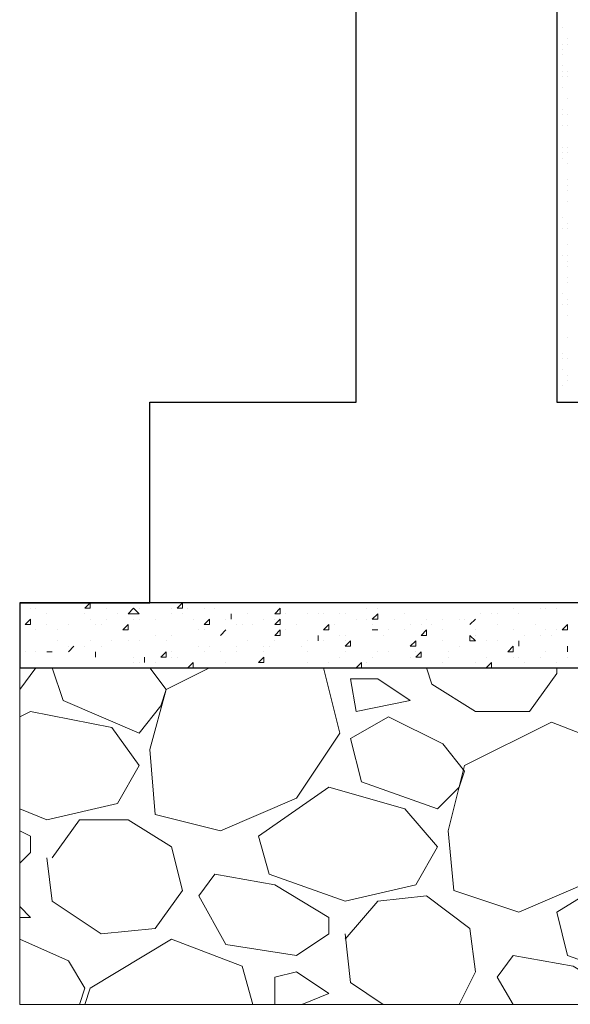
# Model space of a CAD drawing. Header units: metres. Extents: x 5.7 to 89.8, y 4 to 63.5.
# Tile 296 of 475: x 47.1 to 48.1, y 27.6 to 29.3. Entities that reach past the tile are written whole.
import ezdxf

# ---------------------------------------------------------------- set-up
doc = ezdxf.new("R2010")
doc.units = ezdxf.units.M
doc.header["$MEASUREMENT"] = 0
for name, color, linetype in [('PDF17_hatch-borshi', 7, 'Continuous'), ('PDF17_kaff', 7, 'Continuous'), ('PDF17_Layer5', 7, 'Continuous'), ('PDF17_wall', 7, 'Continuous')]:
    doc.layers.add(name, color=color, linetype=linetype)

msp = doc.modelspace()

# ---------------------------------------------------------------- linework, layer by layer
at = {"layer": 'PDF17_hatch-borshi', "lineweight": 18}
for points in [[(48.0629, 29.3238), (48.0629, 29.3238)], [(48.0629, 29.3142), (48.0629, 29.3142)], [(48.0725, 29.3142), (48.0725, 29.3142)], [(48.0629, 29.2853), (48.0629, 29.2853)], [(48.0725, 29.2853), (48.0725, 29.2853)], [(48.0822, 29.2949), (48.0822, 29.2949)], [(48.0822, 29.2853), (48.0822, 29.2853)], [(48.0822, 29.2853), (48.0822, 29.2853)], [(48.0629, 29.2756), (48.0629, 29.2756)], [(48.0725, 29.2756), (48.0725, 29.2756)], [(48.0725, 29.266), (48.0725, 29.266)], [(48.0725, 29.2467), (48.0725, 29.2467)], [(48.0629, 29.2371), (48.0629, 29.2371)], [(48.0725, 29.2371), (48.0725, 29.2371)], [(48.0822, 29.2371), (48.0822, 29.2371)], [(48.0725, 29.2275), (48.0725, 29.2275)], [(48.0822, 29.2275), (48.0822, 29.2275)], [(48.0629, 29.2082), (48.0629, 29.2082)], [(48.0725, 29.2082), (48.0725, 29.2082)], [(48.0629, 29.189), (48.0629, 29.189)], [(48.0629, 29.1793), (48.0629, 29.1793)], [(48.0822, 29.189), (48.0822, 29.189)], [(48.0725, 29.1697), (48.0725, 29.1697)], [(48.0725, 29.1601), (48.0725, 29.1601)], [(48.0725, 29.1601), (48.0725, 29.1601)], [(48.0822, 29.1601), (48.0822, 29.1601)], [(48.0629, 29.1408), (48.0629, 29.1408)], [(48.0725, 29.1408), (48.0725, 29.1408)], [(48.0822, 29.1408), (48.0822, 29.1408)], [(48.0629, 29.1312), (48.0629, 29.1312)], [(48.0629, 29.1119), (48.0629, 29.1119)], [(48.0629, 29.1023), (48.0629, 29.1023)], [(48.0725, 29.1023), (48.0725, 29.1023)], [(48.0725, 29.1023), (48.0725, 29.1023)], [(48.0725, 29.0926), (48.0725, 29.0926)], [(48.0822, 29.1023), (48.0822, 29.1023)], [(48.0822, 29.0926), (48.0822, 29.0926)], [(48.0725, 29.083), (48.0725, 29.083)], [(48.0822, 29.0734), (48.0822, 29.0734)], [(48.0629, 29.0541), (48.0629, 29.0541)], [(48.0629, 29.0445), (48.0629, 29.0445)], [(48.0822, 29.0445), (48.0822, 29.0445)], [(48.0629, 29.0252), (48.0629, 29.0252)], [(48.0822, 29.0349), (48.0822, 29.0349)], [(48.0822, 29.0252), (48.0822, 29.0252)], [(48.0629, 29.006), (48.0629, 29.006)], [(48.0822, 29.006), (48.0822, 29.006)], [(48.0822, 29.006), (48.0822, 29.006)], [(48.0629, 28.9867), (48.0629, 28.9867)], [(48.0629, 28.9771), (48.0629, 28.9771)], [(48.0725, 28.9771), (48.0725, 28.9771)], [(48.0822, 28.9674), (48.0822, 28.9674)], [(48.0629, 28.9578), (48.0629, 28.9578)], [(48.0629, 28.9482), (48.0629, 28.9482)], [(48.0725, 28.9578), (48.0725, 28.9578)], [(48.0822, 28.9578), (48.0822, 28.9578)], [(48.0822, 28.9578), (48.0822, 28.9578)], [(48.0629, 28.9193), (48.0629, 28.9193)], [(48.0822, 28.9289), (48.0822, 28.9289)], [(48.0629, 28.9097), (48.0629, 28.9097)], [(48.0629, 28.9097), (48.0629, 28.9097)], [(48.0725, 28.9097), (48.0725, 28.9097)], [(48.0822, 28.9097), (48.0822, 28.9097)], [(48.0822, 28.9), (48.0822, 28.9)], [(48.0629, 28.8808), (48.0629, 28.8808)], [(48.0822, 28.8904), (48.0822, 28.8904)], [(48.0629, 28.8615), (48.0629, 28.8615)], [(48.0822, 28.8711), (48.0822, 28.8711)], [(48.0822, 28.8711), (48.0822, 28.8711)], [(48.0822, 28.8615), (48.0822, 28.8615)], [(48.0629, 28.8519), (48.0629, 28.8519)], [(48.0629, 28.8519), (48.0629, 28.8519)], [(48.0629, 28.8422), (48.0629, 28.8422)], [(48.0725, 28.8422), (48.0725, 28.8422)], [(48.0822, 28.8326), (48.0822, 28.8326)], [(48.0822, 28.8326), (48.0822, 28.8326)], [(48.0629, 28.8133), (48.0629, 28.8133)], [(48.0725, 28.823), (48.0725, 28.823)], [(48.0822, 28.823), (48.0822, 28.823)], [(48.0822, 28.8037), (48.0822, 28.8037)], [(48.0629, 28.7844), (48.0629, 28.7844)], [(48.0629, 28.7748), (48.0629, 28.7748)], [(48.0629, 28.7748), (48.0629, 28.7748)], [(48.0629, 28.7748), (48.0629, 28.7748)], [(48.0629, 28.7748), (48.0629, 28.7748)], [(48.0822, 28.7652), (48.0822, 28.7652)], [(48.0629, 28.7459), (48.0629, 28.7459)], [(48.0629, 28.7267), (48.0629, 28.7267)], [(48.0725, 28.7363), (48.0725, 28.7363)], [(48.0725, 28.7267), (48.0725, 28.7267)], [(48.0822, 28.7267), (48.0822, 28.7267)], [(48.0822, 28.7267), (48.0822, 28.7267)], [(48.0629, 28.717), (48.0629, 28.717)], [(48.0725, 28.7074), (48.0725, 28.7074)], [(48.0725, 28.7074), (48.0725, 28.7074)], [(48.0822, 28.6978), (48.0822, 28.6978)], [(48.0822, 28.6881), (48.0822, 28.6881)], [(48.0629, 28.6689), (48.0629, 28.6689)], [(48.0725, 28.6785), (48.0725, 28.6785)], [(48.0725, 28.6785), (48.0725, 28.6785)], [(47.1383, 28.2933), (47.1383, 28.2933)], [(47.1383, 28.2933), (47.1479, 28.2933)], [(47.1383, 28.2933), (47.1383, 28.2933)], [(47.1383, 28.2933), (47.1383, 28.2933)], [(47.1479, 28.2933), (47.1479, 28.2933)], [(47.1768, 28.2933), (47.1768, 28.2933)], [(47.1768, 28.2933), (47.1865, 28.2933)], [(47.1865, 28.2933), (47.1865, 28.2933)], [(47.1961, 28.2933), (47.1961, 28.2933)], [(47.1961, 28.2933), (47.1961, 28.2933)], [(47.1961, 28.2933), (47.1961, 28.2933)], [(47.225, 28.2933), (47.225, 28.2933)], [(47.225, 28.2933), (47.225, 28.2933)], [(47.225, 28.2933), (47.2346, 28.2933)], [(47.4561, 28.2933), (47.4561, 28.2933)], [(47.5043, 28.2933), (47.5043, 28.2933)], [(47.8029, 28.2933), (47.8029, 28.2933)], [(47.8029, 28.2933), (47.8029, 28.2933)], [(47.8317, 28.2933), (47.8317, 28.2933)], [(47.8606, 28.2933), (47.8606, 28.2933)], [(48.0051, 28.2933), (48.0051, 28.2933)], [(48.0051, 28.2933), (48.0147, 28.2933)], [(48.0147, 28.2933), (48.0147, 28.2933)], [(48.0533, 28.2933), (48.0533, 28.2933)], [(48.0533, 28.2933), (48.0629, 28.2933)], [(48.0629, 28.2933), (48.0629, 28.2933)], [(47.1094, 28.2836), (47.1094, 28.2836)], [(47.1287, 28.2836), (47.1287, 28.2836)], [(47.1383, 28.2836), (47.1383, 28.2836)], [(47.1576, 28.274), (47.1576, 28.274)], [(47.225, 28.274), (47.225, 28.274)], [(47.2635, 28.2836), (47.2635, 28.2836)], [(47.2828, 28.274), (47.2828, 28.274)], [(47.302, 28.274), (47.302, 28.274)], [(47.3117, 28.2836), (47.3117, 28.2836)], [(47.3213, 28.2836), (47.3213, 28.2836)], [(47.3791, 28.2836), (47.3791, 28.2836)], [(47.3791, 28.274), (47.3791, 28.274)], [(47.3791, 28.274), (47.3791, 28.274)], [(47.3887, 28.2836), (47.3887, 28.2836)], [(47.3983, 28.274), (47.3983, 28.274)], [(47.3983, 28.274), (47.3983, 28.274)], [(47.3983, 28.274), (47.3983, 28.274)], [(47.408, 28.2836), (47.408, 28.2836)], [(47.4369, 28.2836), (47.4369, 28.2836)], [(47.4561, 28.2836), (47.4561, 28.2836)], [(47.4561, 28.2836), (47.4561, 28.2836)], [(47.5139, 28.274), (47.5139, 28.274)], [(47.5813, 28.274), (47.5813, 28.274)], [(47.6199, 28.274), (47.6199, 28.274)], [(47.6391, 28.274), (47.6391, 28.274)], [(47.6488, 28.274), (47.6488, 28.274)], [(47.6777, 28.274), (47.6777, 28.274)], [(47.6873, 28.274), (47.6873, 28.274)], [(47.7258, 28.2836), (47.7258, 28.2836)], [(47.7451, 28.2836), (47.7451, 28.2836)], [(47.7932, 28.274), (47.7932, 28.274)], [(47.9281, 28.274), (47.9281, 28.274)], [(47.9473, 28.274), (47.9473, 28.274)], [(47.957, 28.274), (47.957, 28.274)], [(47.9858, 28.2836), (47.9858, 28.2836)], [(47.9955, 28.274), (47.9955, 28.274)], [(48.034, 28.2836), (48.034, 28.2836)], [(48.0436, 28.2836), (48.0436, 28.2836)], [(48.0629, 28.2836), (48.0629, 28.2836)], [(47.1576, 28.2547), (47.1576, 28.2547)], [(47.1961, 28.2547), (47.1961, 28.2547)], [(47.2346, 28.2644), (47.2346, 28.2644)], [(47.2442, 28.2547), (47.2442, 28.2547)], [(47.2539, 28.2547), (47.2539, 28.2547)], [(47.2635, 28.2644), (47.2635, 28.2644)], [(47.3117, 28.2644), (47.3117, 28.2644)], [(47.3213, 28.2644), (47.3213, 28.2644)], [(47.3502, 28.2644), (47.3502, 28.2644)], [(47.4176, 28.2644), (47.4176, 28.2644)], [(47.4754, 28.2644), (47.4754, 28.2644)], [(47.485, 28.2644), (47.485, 28.2644)], [(47.4947, 28.2547), (47.4947, 28.2547)], [(47.5043, 28.2547), (47.5043, 28.2547)], [(47.5236, 28.2547), (47.5236, 28.2547)], [(47.5428, 28.2644), (47.5428, 28.2644)], [(47.5621, 28.2644), (47.5621, 28.2644)], [(47.5717, 28.2644), (47.5717, 28.2644)], [(47.6006, 28.2547), (47.6006, 28.2547)], [(47.6584, 28.2547), (47.6584, 28.2547)], [(47.668, 28.2547), (47.668, 28.2547)], [(47.7065, 28.2644), (47.7065, 28.2644)], [(47.7258, 28.2644), (47.7258, 28.2644)], [(47.7354, 28.2547), (47.7354, 28.2547)], [(47.774, 28.2644), (47.774, 28.2644)], [(47.8029, 28.2547), (47.8029, 28.2547)], [(47.8221, 28.2547), (47.8221, 28.2547)], [(47.8317, 28.2644), (47.8317, 28.2644)], [(47.8414, 28.2547), (47.8414, 28.2547)], [(47.8606, 28.2644), (47.8606, 28.2644)], [(47.8895, 28.2644), (47.8895, 28.2644)], [(47.8992, 28.2644), (47.8992, 28.2644)], [(47.9088, 28.2547), (47.9088, 28.2547)], [(47.9184, 28.2644), (47.9184, 28.2644)], [(47.957, 28.2547), (47.957, 28.2547)], [(48.0244, 28.2547), (48.0244, 28.2547)], [(48.0822, 28.2547), (48.0822, 28.2547)], [(47.1094, 28.2451), (47.1094, 28.2451)], [(47.1094, 28.2355), (47.1094, 28.2355)], [(47.1383, 28.2451), (47.1383, 28.2451)], [(47.1768, 28.2451), (47.1768, 28.2451)], [(47.3502, 28.2355), (47.3502, 28.2355)], [(47.3791, 28.2355), (47.3791, 28.2355)], [(47.3791, 28.2355), (47.3791, 28.2355)], [(47.4272, 28.2451), (47.4272, 28.2451)], [(47.4369, 28.2451), (47.4369, 28.2451)], [(47.4658, 28.2355), (47.4658, 28.2355)], [(47.5813, 28.2451), (47.5813, 28.2451)], [(47.6777, 28.2355), (47.6777, 28.2355)], [(47.6873, 28.2355), (47.6873, 28.2355)], [(47.7451, 28.2451), (47.7451, 28.2451)], [(47.7451, 28.2451), (47.7451, 28.2451)], [(47.7547, 28.2355), (47.7547, 28.2355)], [(47.7643, 28.2451), (47.7643, 28.2451)], [(47.7932, 28.2451), (47.7932, 28.2451)], [(47.7932, 28.2451), (47.7932, 28.2451)], [(47.8606, 28.2451), (47.8606, 28.2451)], [(47.9184, 28.2451), (47.9184, 28.2451)], [(47.9184, 28.2355), (47.9184, 28.2355)], [(47.9858, 28.2451), (47.9858, 28.2451)], [(47.9858, 28.2451), (47.9858, 28.2451)], [(48.0051, 28.2355), (48.0051, 28.2355)], [(48.034, 28.2355), (48.034, 28.2355)], [(48.0436, 28.2451), (48.0436, 28.2451)], [(48.0533, 28.2355), (48.0533, 28.2355)], [(48.0629, 28.2451), (48.0629, 28.2451)], [(48.0725, 28.2451), (48.0725, 28.2451)], [(47.1768, 28.2258), (47.1768, 28.2258)], [(47.1961, 28.2162), (47.1961, 28.2162)], [(47.225, 28.2162), (47.225, 28.2162)], [(47.2346, 28.2258), (47.2346, 28.2258)], [(47.2539, 28.2162), (47.2539, 28.2162)], [(47.2731, 28.2258), (47.2731, 28.2258)], [(47.302, 28.2258), (47.302, 28.2258)], [(47.3213, 28.2258), (47.3213, 28.2258)], [(47.3695, 28.2258), (47.3695, 28.2258)], [(47.4272, 28.2162), (47.4272, 28.2162)], [(47.4465, 28.2162), (47.4465, 28.2162)], [(47.4947, 28.2162), (47.4947, 28.2162)], [(47.4947, 28.2162), (47.4947, 28.2162)], [(47.5139, 28.2258), (47.5139, 28.2258)], [(47.5428, 28.2162), (47.5428, 28.2162)], [(47.5524, 28.2162), (47.5524, 28.2162)], [(47.5621, 28.2258), (47.5621, 28.2258)], [(47.6102, 28.2162), (47.6102, 28.2162)], [(47.6199, 28.2258), (47.6199, 28.2258)], [(47.6199, 28.2258), (47.6199, 28.2258)], [(47.6391, 28.2258), (47.6391, 28.2258)], [(47.6488, 28.2258), (47.6488, 28.2258)], [(47.6873, 28.2258), (47.6873, 28.2258)], [(47.8029, 28.2162), (47.8029, 28.2162)], [(47.8606, 28.2258), (47.8606, 28.2258)], [(47.8895, 28.2162), (47.8895, 28.2162)], [(47.9184, 28.2258), (47.9184, 28.2258)], [(47.9377, 28.2258), (47.9377, 28.2258)], [(47.957, 28.2258), (47.957, 28.2258)], [(47.9955, 28.2162), (47.9955, 28.2162)], [(48.0822, 28.2162), (48.0822, 28.2162)], [(47.119, 28.2066), (47.119, 28.2066)], [(47.1383, 28.2066), (47.1383, 28.2066)], [(47.1576, 28.2066), (47.1576, 28.2066)], [(47.1961, 28.2066), (47.1961, 28.2066)], [(47.1961, 28.2066), (47.1961, 28.2066)], [(47.2442, 28.1969), (47.2442, 28.1969)], [(47.3117, 28.1969), (47.3117, 28.1969)], [(47.3791, 28.2066), (47.3791, 28.2066)], [(47.3791, 28.1969), (47.3791, 28.1969)], [(47.3887, 28.1969), (47.3887, 28.1969)], [(47.4369, 28.2066), (47.4369, 28.2066)], [(47.4658, 28.2066), (47.4658, 28.2066)], [(47.4947, 28.2066), (47.4947, 28.2066)], [(47.5428, 28.2066), (47.5428, 28.2066)], [(47.6199, 28.2066), (47.6199, 28.2066)], [(47.6777, 28.1969), (47.6777, 28.1969)], [(47.6873, 28.2066), (47.6873, 28.2066)], [(47.7354, 28.1969), (47.7354, 28.1969)], [(47.7451, 28.2066), (47.7451, 28.2066)], [(47.7451, 28.2066), (47.7451, 28.2066)], [(47.7643, 28.2066), (47.7643, 28.2066)], [(47.8029, 28.1969), (47.8029, 28.1969)], [(47.8125, 28.2066), (47.8125, 28.2066)], [(47.8125, 28.2066), (47.8125, 28.2066)], [(47.8703, 28.2066), (47.8703, 28.2066)], [(47.8703, 28.1969), (47.8703, 28.1969)], [(47.9377, 28.1969), (47.9377, 28.1969)], [(47.9858, 28.1969), (47.9858, 28.1969)], [(47.9955, 28.1969), (47.9955, 28.1969)], [(48.034, 28.1969), (48.034, 28.1969)], [(48.0436, 28.2066), (48.0436, 28.2066)], [(48.0822, 28.1969), (48.0822, 28.1969)], [(47.3117, 28.1873), (47.3117, 28.1873)], [(47.3213, 28.1873), (47.3213, 28.1873)], [(47.3309, 28.1873), (47.3309, 28.1873)], [(47.3502, 28.1873), (47.3502, 28.1873)], [(47.4754, 28.1873), (47.4754, 28.1873)], [(47.6199, 28.1873), (47.6199, 28.1873)], [(47.6199, 28.1873), (47.6199, 28.1873)], [(47.6584, 28.1873), (47.6584, 28.1873)], [(47.7065, 28.1777), (47.7162, 28.1873), (47.7162, 28.1777)], [(47.7258, 28.1873), (47.7258, 28.1873)], [(47.8606, 28.1873), (47.8606, 28.1873)], [(47.9184, 28.1873), (47.9184, 28.1873)], [(47.9377, 28.1777), (47.9473, 28.1873), (47.9473, 28.1777)], [(48.0051, 28.1873), (48.0051, 28.1873)], [(48.0629, 28.1873), (48.0629, 28.1873)], [(47.1094, 28.1392), (47.1383, 28.1777)], [(47.1672, 28.1777), (47.1865, 28.1199), (47.3213, 28.0621), (47.3598, 28.1103), (47.3695, 28.1392), (47.3406, 28.1777)], [(47.2346, 28.1777), (47.2346, 28.1777)], [(47.2539, 28.1777), (47.2539, 28.1777)], [(47.4465, 28.1777), (47.3695, 28.1392), (47.3406, 28.0332), (47.3502, 27.9176), (47.4658, 27.8887), (47.6006, 27.9465), (47.6777, 28.0621), (47.6488, 28.1777), (47.6391, 28.1777)], [(47.408, 28.1777), (47.408, 28.1777)], [(47.5043, 28.1777), (47.5043, 28.1777)], [(47.5043, 28.1777), (47.5043, 28.1777)], [(47.5621, 28.1777), (47.5621, 28.1777)], [(47.5813, 28.1777), (47.5813, 28.1777)], [(47.7065, 28.1777), (47.7065, 28.1777)], [(47.8317, 28.1777), (47.8414, 28.1488), (47.9184, 28.1006), (48.0147, 28.1006), (48.0629, 28.168), (48.0629, 28.1777)], [(47.9281, 28.1777), (47.9281, 28.1777)], [(47.1094, 28.091), (47.1287, 28.1006), (47.2731, 28.0717), (47.3213, 28.0043), (47.2828, 27.9369), (47.1576, 27.908), (47.1094, 27.9273)], [(47.1672, 27.8406), (47.2154, 27.908), (47.302, 27.908), (47.3791, 27.8599), (47.3983, 27.7828), (47.3502, 27.7154), (47.2539, 27.7058), (47.1672, 27.7635), (47.1576, 27.8406)], [(47.1094, 27.8887), (47.1287, 27.8791), (47.1287, 27.8502), (47.1094, 27.831)], [(47.8895, 27.5805), (47.9184, 27.6383), (47.9088, 27.7154), (47.8317, 27.7732), (47.7451, 27.7635), (47.6873, 27.6961)], [(47.1094, 27.7346), (47.1287, 27.7346), (47.1094, 27.7539)], [(47.2154, 27.5805), (47.225, 27.6094), (47.1961, 27.6576), (47.1094, 27.6961)], [(47.5236, 27.5805), (47.5043, 27.648), (47.3791, 27.6961), (47.2346, 27.6094), (47.225, 27.5805)], [(47.6873, 27.7058), (47.6969, 27.6191), (47.7547, 27.5805)], [(47.9858, 27.5805), (47.957, 27.6287), (47.9858, 27.6672), (48.0918, 27.648), (48.1881, 27.5902), (48.1881, 27.5805)], [(47.6102, 27.5805), (47.6584, 27.5998), (47.6006, 27.6383), (47.5621, 27.6287), (47.5621, 27.5805)]]:
    msp.add_lwpolyline(points, dxfattribs=at)
for points in [[(47.2346, 28.2933), (47.2346, 28.2836), (47.225, 28.2836)], [(47.3983, 28.2933), (47.3983, 28.2836), (47.3887, 28.2836)], [(47.3213, 28.274), (47.302, 28.274), (47.3117, 28.2836)], [(47.3117, 28.2836), (47.3213, 28.274)], [(47.485, 28.274), (47.485, 28.2644)], [(47.5717, 28.2836), (47.5717, 28.274), (47.5621, 28.274)], [(47.7451, 28.274), (47.7451, 28.2644), (47.7354, 28.2644)], [(47.1287, 28.2644), (47.1287, 28.2547), (47.119, 28.2547)], [(47.302, 28.2547), (47.302, 28.2451), (47.2924, 28.2451)], [(47.4465, 28.2547), (47.4369, 28.2547), (47.4465, 28.2644)], [(47.5717, 28.2644), (47.5717, 28.2547), (47.5621, 28.2547)], [(47.6584, 28.2547), (47.6584, 28.2451), (47.6488, 28.2451)], [(47.9184, 28.2644), (47.9088, 28.2547)], [(48.0822, 28.2547), (48.0822, 28.2451), (48.0725, 28.2451)], [(47.4754, 28.2451), (47.4658, 28.2355)], [(47.5717, 28.2355), (47.5621, 28.2355), (47.5717, 28.2451)], [(47.6391, 28.2355), (47.6391, 28.2258)], [(47.7451, 28.2451), (47.7354, 28.2451)], [(47.8317, 28.2451), (47.8317, 28.2355), (47.8221, 28.2355)], [(47.9088, 28.2355), (47.9184, 28.2258), (47.9088, 28.2258)], [(47.2057, 28.2162), (47.1961, 28.2066)], [(47.6969, 28.2162), (47.6873, 28.2162), (47.6969, 28.2258)], [(47.8125, 28.2258), (47.8125, 28.2162), (47.8029, 28.2162)], [(47.9858, 28.2162), (47.9858, 28.2066), (47.9762, 28.2066)], [(47.9955, 28.2258), (47.9955, 28.2162)], [(48.0822, 28.2162), (48.0822, 28.2066)], [(47.1576, 28.2066), (47.1672, 28.2066)], [(47.2442, 28.2066), (47.2442, 28.1969)], [(47.3309, 28.1969), (47.3309, 28.1873)], [(47.3695, 28.2066), (47.3695, 28.1969), (47.3598, 28.1969)], [(47.5428, 28.1969), (47.5428, 28.1873), (47.5332, 28.1873)], [(47.8221, 28.1969), (47.8125, 28.1969), (47.8221, 28.2066)], [(47.4176, 28.1873), (47.4176, 28.1777), (47.408, 28.1777)], [(47.7451, 28.1584), (47.6969, 28.1584), (47.7065, 28.1006), (47.8029, 28.1199)], [(47.8992, 27.9947), (47.8606, 28.0428), (47.7643, 28.091), (47.6969, 28.0525), (47.7162, 27.9754), (47.851, 27.9273), (47.8895, 27.9658)], [(47.8992, 28.0043), (47.8703, 27.8887), (47.8799, 27.7828), (47.9955, 27.7443), (48.1303, 27.8021), (48.2074, 27.9273), (48.1785, 28.0332), (48.0533, 28.0814)], [(47.5524, 27.8117), (47.5332, 27.8791), (47.6584, 27.9658), (47.7932, 27.9273), (47.851, 27.8599), (47.8125, 27.7924), (47.6873, 27.7635)], [(47.4561, 27.8117), (47.5621, 27.7924), (47.6584, 27.7346), (47.6584, 27.7058), (47.6006, 27.6672), (47.4754, 27.6865), (47.4272, 27.7732)], [(48.0822, 27.6672), (48.0629, 27.7443), (48.1881, 27.8213), (48.3229, 27.7828), (48.3807, 27.7154), (48.3422, 27.648), (48.217, 27.6191)]]:
    msp.add_lwpolyline(points, close=True, dxfattribs=at)
at = {"layer": 'PDF17_kaff', "lineweight": 30}
msp.add_lwpolyline([(47.1094, 28.2933), (47.1094, 28.1777), (64.7634, 28.1777), (64.7634, 28.2933), (64.5226, 28.2933), (47.1094, 28.2933), (47.3406, 28.2933)], dxfattribs=at)
at = {"layer": 'PDF17_kaff', "lineweight": 20}
msp.add_lwpolyline([(64.7634, 28.1777), (64.7634, 27.5805), (47.1094, 27.5805), (47.1094, 28.1777)], dxfattribs=at)
at = {"layer": 'PDF17_Layer5', "lineweight": 13}
msp.add_lwpolyline([(47.7065, 28.6978), (47.7065, 30.9804)], dxfattribs=at)
at = {"layer": 'PDF17_wall', "lineweight": 25}
msp.add_lwpolyline([(47.3406, 28.2933), (47.3406, 28.6496), (47.7065, 28.6496), (47.7065, 30.9322), (48.0629, 30.9322), (48.0629, 28.6496), (63.8099, 28.6496), (63.8099, 30.9322), (64.1663, 30.9322), (64.1663, 28.6496), (64.5226, 28.6496), (64.5226, 28.2933)], dxfattribs=at)

doc.saveas('drawing.dxf')
